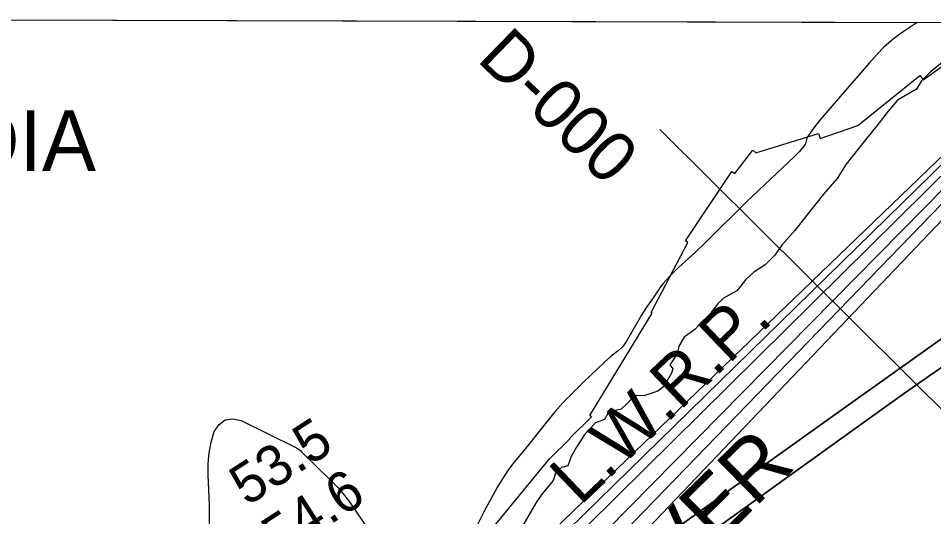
# Model space of a CAD drawing. Extents: x 3161665 to 3199565, y 885729 to 911164.
# Drawn here: x 3180035 to 3181548, y 908523 to 909347 of the extents above; entities that cross this region are included whole.
import ezdxf

# ---------------------------------------------------------------- set-up
doc = ezdxf.new("R2010")
doc.units = 0
for name, color, linetype in [('V-GRID-FRAM', 7, 'Continuous'), ('V-RIVR-EDGE', 7, 'Continuous'), ('V-RIVR-RANG', 7, 'Continuous'), ('V-RIVR-RANG-IDEN', 7, 'Continuous'), ('V-RRAP-RVMT', 7, 'Continuous'), ('V-RRAP-RVMT-IDEN', 7, 'Continuous'), ('V-SITE-VEGE', 7, 'Continuous'), ('V-TOPO-DPTH', 7, 'Continuous'), ('V-TOPO-GNAM-IDEN', 7, 'Continuous'), ('V-TOPO-MINR', 7, 'Continuous'), ('V-TOPO-WATR', 7, 'Continuous'), ('V-TOPO-WATR-IDEN', 7, 'Continuous')]:
    doc.layers.add(name, color=color, linetype=linetype)

msp = doc.modelspace()

# ---------------------------------------------------------------- linework, layer by layer
at = {"layer": 'V-GRID-FRAM'}
msp.add_lwpolyline([(3165935.6, 909383.8), (3197271.3, 909297.2), (3197229, 891108.8), (3165877.4, 891195.5), (3165935.6, 909383.8)], dxfattribs=at)
at = {"layer": 'V-RIVR-EDGE'}
msp.add_lwpolyline([(3181564, 909275.8), (3181542.7, 909258.8), (3181527.5, 909244), (3181519.1, 909230.2), (3181488.1, 909211.8), (3181472.4, 909193.8), (3181457.5, 909174.5), (3181421.9, 909129.7), (3181402.9, 909106.2), (3181388.5, 909082.3), (3181365.8, 909056.4), (3181338, 909021.9), (3181318.1, 908996.5), (3181296.8, 908972.1), (3181285.2, 908955.5), (3181269.4, 908939.8), (3181250.5, 908927.4), (3181237.1, 908915.4), (3181222.2, 908896.5), (3181200.5, 908884.6), (3181190.8, 908874.9), (3181181, 908862.5), (3181174.1, 908849.1), (3181163.9, 908844.9), (3181153.3, 908833.4), (3181135.2, 908820.1), (3181126.4, 908804.9), (3181124.1, 908794.7), (3181118.5, 908784.1), (3181111.5, 908774.4), (3181116.6, 908767.9), (3181114.3, 908760.5), (3181101.7, 908738.4), (3181092, 908730.6), (3181068.9, 908723.2), (3181056, 908723.7), (3181049, 908718.7), (3181040.7, 908709.5), (3181031, 908701.2), (3181010.2, 908696.1), (3181003.7, 908683.7), (3180988.9, 908678.2), (3180971.3, 908659.7), (3180957.4, 908638.1), (3180948.6, 908622.9), (3180943, 908607.2), (3180932.8, 908604.4), (3180922.6, 908595.2), (3180918.9, 908583.2), (3180909.2, 908570.8), (3180899.9, 908560.2), (3180890.7, 908546.8), (3180859.1, 908491.4)], dxfattribs=at)
at = {"layer": 'V-RIVR-RANG'}
msp.add_line((3181095.3, 909163.6), (3181818.3, 908444.2), dxfattribs=at)
at = {"layer": 'V-RRAP-RVMT'}
for p, q in [((3181530.6, 909245.8), (3181640.9, 909325.7)), ((3181422.4, 909169.9), (3181524.9, 909252.9)), ((3181524.9, 909252.9), (3181530.6, 909245.8)), ((3181360.2, 909148.6), (3181422.4, 909169.9)), ((3181253.9, 909125), (3181357.3, 909157)), ((3181357.3, 909157), (3181360.2, 909148.6)), ((3181219.2, 909090.9), (3181248.6, 909129.1)), ((3181248.6, 909129.1), (3181253.9, 909125)), ((3181137.8, 908979.2), (3181214, 909094.3)), ((3181214, 909094.3), (3181219.2, 909090.9)), ((3181080.8, 908860.9), (3181141.3, 908976.5)), ((3181141.3, 908976.5), (3181137.8, 908979.2)), ((3180979.3, 908690.4), (3181082.6, 908859.7)), ((3181082.6, 908859.7), (3181080.8, 908860.9)), ((3180946.2, 908653.2), (3180982.2, 908688.5)), ((3180982.2, 908688.5), (3180979.3, 908690.4)), ((3180912.6, 908618.9), (3180947, 908652.4)), ((3180947, 908652.4), (3180946.2, 908653.2)), ((3180819.2, 908504.6), (3180912.6, 908618.9))]:
    msp.add_line(p, q, dxfattribs=at)
at = {"layer": 'V-SITE-VEGE'}
for p, q in [((3178398.5, 909349.4), (3181520.6, 909340.7)), ((3181520.6, 909340.7), (3181497.5, 909325.3)), ((3181486, 909316.9), (3181477.6, 909310.2)), ((3181497.5, 909325.3), (3181486, 909316.9)), ((3181465.6, 909299.7), (3181454.5, 909288.3)), ((3181477.6, 909310.2), (3181465.6, 909299.7)), ((3181454.5, 909288.3), (3181441, 909273.2)), ((3181441, 909273.2), (3181393.6, 909218.6)), ((3181393.6, 909218.6), (3181359.7, 909179.1)), ((3181359.7, 909179.1), (3181349.5, 909166.3)), ((3181349.5, 909166.3), (3181340.2, 909152.9)), ((3181338.2, 909148.8), (3181336.3, 909142)), ((3181340.2, 909152.9), (3181338.2, 909148.8)), ((3181333.3, 909135.8), (3181326.2, 909127.4)), ((3181335.1, 909138.8), (3181333.3, 909135.8)), ((3181336.3, 909142), (3181335.1, 909138.8)), ((3181318.5, 909119.5), (3181278.4, 909081.8)), ((3181326.2, 909127.4), (3181318.5, 909119.5)), ((3181278.4, 909081.8), (3181238.6, 909043.8)), ((3181238.6, 909043.8), (3181172.5, 908978)), ((3181172.5, 908978), (3181154.1, 908960.7)), ((3181154.1, 908960.7), (3181126.1, 908935.1)), ((3181126.1, 908935.1), (3181112.6, 908921.8)), ((3181112.6, 908921.8), (3181099.8, 908907.7)), ((3181099.8, 908907.7), (3181095, 908901.5)), ((3181095, 908901.5), (3181081.7, 908881.8)), ((3181081.7, 908881.8), (3181072.9, 908869.4)), ((3181072.9, 908869.4), (3181064.6, 908856.6)), ((3181064.6, 908856.6), (3181040.3, 908813.4)), ((3181033.2, 908804.1), (3181026.2, 908797.5)), ((3181036.8, 908808.3), (3181033.2, 908804.1)), ((3181040.3, 908813.4), (3181036.8, 908808.3)), ((3181014.9, 908788.4), (3181003.8, 908778.9)), ((3181026.2, 908797.5), (3181014.9, 908788.4)), ((3181003.8, 908778.9), (3180969.1, 908745.5)), ((3180969.1, 908745.5), (3180951.9, 908728.7)), ((3180951.9, 908728.7), (3180935.1, 908711.5)), ((3180935.1, 908711.5), (3180922.3, 908697.2)), ((3180922.3, 908697.2), (3180910.3, 908682.3)), ((3180910.3, 908682.3), (3180878, 908641.7)), ((3180878, 908641.7), (3180852, 908610.3)), ((3180852, 908610.3), (3180845.1, 908601)), ((3180845.1, 908601), (3180833.9, 908584.2)), ((3180833.9, 908584.2), (3180826.1, 908571.2)), ((3180826.1, 908571.2), (3180804.2, 908531.1)), ((3180804.2, 908531.1), (3180793.6, 908510.2))]:
    msp.add_line(p, q, dxfattribs=at)
at = {"layer": 'V-TOPO-DPTH'}
for points in [[(3181787.1, 909336.7), (3180862.8, 908446.4), (3180755.4, 908363.9), (3180726.5, 908341.7), (3180697.5, 908319.7), (3180668.5, 908297.7), (3180639.5, 908275.7), (3179781.2, 907317.2)], [(3179802.5, 907312.8), (3180689, 908280.2), (3180692.7, 908283.3), (3180696.4, 908286.3), (3180700.2, 908289.2), (3180704, 908292.1), (3180707.9, 908295), (3180711.7, 908297.9), (3180715.5, 908300.8), (3180719.4, 908303.6), (3180929.4, 908462.5), (3181816.4, 909339.9)], [(3179802.5, 907312.8), (3180689, 908280.2), (3180692.7, 908283.3), (3180696.4, 908286.3), (3180700.2, 908289.2), (3180704, 908292.1), (3180707.9, 908295), (3180711.7, 908297.9), (3180715.5, 908300.8), (3180719.4, 908303.6), (3180929.4, 908462.5), (3181816.4, 909339.9)], [(3181847.7, 909336.5), (3181002.4, 908463.2), (3180984.4, 908450), (3180921.4, 908403.9), (3180858.6, 908357.6), (3180783.1, 908302), (3180758.2, 908283.3), (3180733.5, 908264.5), (3180709.1, 908245.2), (3180684.8, 908225.8), (3179823.7, 907308.4)], [(3181847.7, 909336.5), (3181002.4, 908463.2), (3180984.4, 908450), (3180921.4, 908403.9), (3180858.6, 908357.6), (3180783.1, 908302), (3180758.2, 908283.3), (3180733.5, 908264.5), (3180709.1, 908245.2), (3180684.8, 908225.8), (3179823.7, 907308.4)], [(3179249, 907007.5), (3179303.7, 907023.7), (3179357.3, 907042.5), (3179409.5, 907065.1), (3179460.7, 907090.2), (3179731.2, 907235), (3179760.3, 907251.2), (3179789, 907268), (3179817.1, 907285.7), (3179844.9, 907304), (3180729.5, 908219), (3180740.6, 908227.7), (3180751.8, 908236.3), (3180763.1, 908244.8), (3180774.5, 908253.1), (3181013.2, 908425.5), (3181144.1, 908519.8), (3181275.1, 908613.9), (3181406.4, 908707.7), (3181537.9, 908801.2), (3181871, 909037.8)], [(3179249, 907007.5), (3179303.7, 907023.7), (3179357.3, 907042.5), (3179409.5, 907065.1), (3179460.7, 907090.2), (3179731.2, 907235), (3179760.3, 907251.2), (3179789, 907268), (3179817.1, 907285.7), (3179844.9, 907304), (3180729.5, 908219), (3180740.6, 908227.7), (3180751.8, 908236.3), (3180763.1, 908244.8), (3180774.5, 908253.1), (3181013.2, 908425.5), (3181144.1, 908519.8), (3181275.1, 908613.9), (3181406.4, 908707.7), (3181537.9, 908801.2), (3181871, 909037.8)], [(3181588.2, 908788.9), (3181499.7, 908727.2), (3181411.8, 908664.8), (3181034, 908392.9), (3181003.8, 908371.2), (3180973.7, 908349.4), (3180943.6, 908327.5), (3180913.6, 908305.6), (3180894, 908291.4), (3180874, 908276.3), (3180854.3, 908260.8), (3180835, 908244.7), (3180816.1, 908228.2), (3180797.8, 908211.1), (3180779.8, 908193.6), (3180762.5, 908175.5), (3179818.7, 907235.5)], [(3180957.4, 908337.5), (3180973.7, 908349.4), (3181003.8, 908371.2), (3181034, 908392.9), (3181411.8, 908664.8), (3181499.7, 908727.2), (3181588.2, 908788.9)]]:
    msp.add_lwpolyline(points, dxfattribs=at)
at = {"layer": 'V-TOPO-MINR'}
for points in [[(3181797.2, 909336.6), (3180893.4, 908452), (3180773.5, 908360.6), (3180739.2, 908334.5), (3180704.9, 908308.4), (3180670.4, 908282.4), (3179780.4, 907307.4)], [(3181787.1, 909336.7), (3180862.8, 908446.4), (3180755.4, 908363.9), (3180726.5, 908341.7), (3180697.5, 908319.7), (3180668.5, 908297.7), (3180639.5, 908275.7), (3179781.2, 907317.2)], [(3181830.4, 909336.6), (3180970, 908462.8), (3180940.3, 908441.2), (3180899.6, 908411.8), (3180869.9, 908390.2), (3180840.3, 908368.6), (3180810.8, 908346.8), (3180781.4, 908325), (3180752.2, 908302.8), (3180723.2, 908280.4), (3180694.5, 908257.5), (3180666.1, 908234.4), (3179813.1, 907310.6)], [(3181847.7, 909336.5), (3181002.4, 908463.2), (3180984.4, 908450), (3180921.4, 908403.9), (3180858.6, 908357.6), (3180783.1, 908302), (3180758.2, 908283.3), (3180733.5, 908264.5), (3180709.1, 908245.2), (3180684.8, 908225.8), (3179823.7, 907308.4)], [(3181869, 909336.5), (3181042.2, 908468.8), (3181031.8, 908461.3), (3180935.4, 908391), (3180778.7, 908276.7), (3180760.7, 908263.4), (3180742.9, 908249.9), (3180725.3, 908236.2), (3180707.8, 908222.3), (3179834.3, 907306.2)], [(3181871, 909037.8), (3181537.9, 908801.2), (3181406.4, 908707.7), (3181275.1, 908613.9), (3181144.1, 908519.8), (3181013.2, 908425.5), (3180774.5, 908253.1), (3180763.1, 908244.8), (3180751.8, 908236.3), (3180740.6, 908227.7), (3180729.5, 908219), (3179844.9, 907304), (3179817.1, 907285.7), (3179789, 907268), (3179760.3, 907251.2), (3179731.2, 907235), (3179460.7, 907090.2), (3179409.5, 907065.1), (3179357.3, 907042.5), (3179303.7, 907023.7), (3179249, 907007.5)], [(3179818.7, 907235.5), (3180762.5, 908175.5), (3180779.8, 908193.6), (3180797.8, 908211.1), (3180816.1, 908228.2), (3180835, 908244.7), (3180854.3, 908260.8), (3180874, 908276.3), (3180894, 908291.4), (3180913.6, 908305.6), (3180943.6, 908327.5), (3180973.7, 908349.4), (3181003.8, 908371.2), (3181034, 908392.9), (3181411.8, 908664.8), (3181499.7, 908727.2), (3181588.2, 908788.9)], [(3179818.7, 907235.5), (3180762.5, 908175.5), (3180779.8, 908193.6), (3180797.8, 908211.1), (3180816.1, 908228.2), (3180835, 908244.7), (3180854.3, 908260.8), (3180874, 908276.3), (3180894, 908291.4), (3180913.6, 908305.6), (3180943.6, 908327.5), (3180973.7, 908349.4), (3181003.8, 908371.2), (3181034, 908392.9), (3181411.8, 908664.8), (3181499.7, 908727.2), (3181588.2, 908788.9)], [(3180351.2, 908505.2), (3180350.8, 908542.5), (3180348.5, 908592.1), (3180348.7, 908610.4), (3180350.2, 908628.5), (3180353.7, 908646.3), (3180358.6, 908664), (3180366.9, 908675.7), (3180376.8, 908683.4)], [(3180376.8, 908683.4), (3180389.3, 908684.9), (3180403.4, 908682.4), (3180494.5, 908636.8), (3180496.8, 908635.5), (3180499, 908634.1), (3180501.1, 908632.4), (3180503.1, 908630.6), (3180553.3, 908581.2), (3180562.8, 908571.2), (3180571.9, 908560.9), (3180580.4, 908550.1), (3180588.4, 908538.9), (3180627.1, 908481.6)]]:
    msp.add_lwpolyline(points, dxfattribs=at)
at = {"layer": 'V-TOPO-WATR'}
msp.add_lwpolyline([(3181816.4, 909339.9), (3180929.4, 908462.5), (3180719.4, 908303.6), (3180715.5, 908300.8), (3180711.7, 908297.9), (3180707.9, 908295), (3180704, 908292.1), (3180700.2, 908289.2), (3180696.4, 908286.3), (3180692.7, 908283.3), (3180689, 908280.2), (3179802.5, 907312.8)], dxfattribs=at)

# ---------------------------------------------------------------- texts
at = {"layer": 'V-RIVR-RANG'}
for s, p in [('53.5', (3180412.9, 908539.5)), ('54.6', (3180465.9, 908454.7))]:
    msp.add_text(s, height=67, rotation=32.8883, dxfattribs=at).set_placement(p)
at = {"layer": 'V-RIVR-RANG-IDEN'}
msp.add_text('D-000', height=83, rotation=315.8571, dxfattribs=at).set_placement((3180791, 909278.2))
at = {"layer": 'V-RRAP-RVMT-IDEN'}
msp.add_text('RIVER', height=100, rotation=44.4319, dxfattribs=at).set_placement((3181029.4, 908318.8))
at = {"layer": 'V-TOPO-GNAM-IDEN'}
msp.add_text('CONCORDIA', height=100, dxfattribs=at).set_placement((3179346, 909095))
at = {"layer": 'V-TOPO-WATR-IDEN'}
msp.add_text('L.W.R.P.', height=83, rotation=43.6654, dxfattribs=at).set_placement((3180963.5, 908540))

doc.saveas('drawing.dxf')
